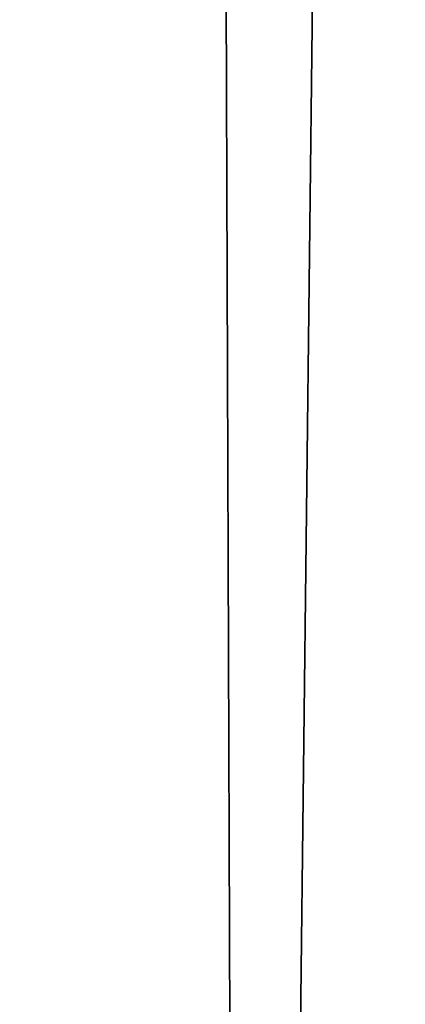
# Model space of a CAD drawing. Header units: millimetres. Extents: x -275 to 275, y -678 to 20.
# Tile 290 of 544: x -2.199 to -2.044, y -49.216 to -48.82. Entities that reach past the tile are written whole.
import ezdxf

# ---------------------------------------------------------------- set-up
doc = ezdxf.new("R2010")
doc.units = ezdxf.units.MM
doc.header["$LTSCALE"] = 65.185185
for name, color, linetype in [('237', 7, 'CONTINUOUS'), ('362', 7, 'CONTINUOUS'), ('375', 7, 'CONTINUOUS'), ('566', 7, 'CONTINUOUS'), ('568', 7, 'CONTINUOUS')]:
    doc.layers.add(name, color=color, linetype=linetype)

msp = doc.modelspace()

# ---------------------------------------------------------------- linework, layer by layer
at = {"layer": '237', "linetype": 'CONTINUOUS'}
for points in [[(-2.02482, -74.85131, -2.96229), (-2.2, -25, -1.35), (-2.63505, -74.85131, -1.35), (-2.02482, -74.85131, -2.96229)], [(-1.87094, -25.60872, -2.45872), (-2.2, -25, -1.35), (-2.02482, -74.85131, -2.96229), (-1.87094, -25.60872, -2.45872)]]:
    msp.add_3dface(points, dxfattribs=at)
at = {"layer": '362', "linetype": 'CONTINUOUS'}
for points in [[(-2, -74.7, 19.85), (-2, 0, 19.85), (-4.05721, -6.35388, 19.03355), (-2, -74.7, 19.85)], [(-2, -74.7, 19.85), (-4.05721, -6.35388, 19.03355), (-4.12132, -74.7, 18.97132), (-2, -74.7, 19.85)]]:
    msp.add_3dface(points, dxfattribs=at)
at = {"layer": '375', "linetype": 'CONTINUOUS'}
for points in [[(-2, -41.71041, -6.15), (-2.34238, -71.5, -6.28562), (-2.35355, -41.71041, -6.29645), (-2, -41.71041, -6.15)], [(-2, -71.5, -6.15), (-2.34238, -71.5, -6.28562), (-2, -41.71041, -6.15), (-2, -71.5, -6.15)]]:
    msp.add_3dface(points, dxfattribs=at)
at = {"layer": '566', "linetype": 'CONTINUOUS'}
for points in [[(-2.09344, -12.78906, 15.05), (-1.90985, -11.7926, 15.84289), (-2.63505, -74.85131, 15.05), (-2.09344, -12.78906, 15.05)], [(-2.63505, -74.85131, 15.05), (-1.90985, -11.7926, 15.84289), (-2.02482, -74.85131, 16.66229), (-2.63505, -74.85131, 15.05)]]:
    msp.add_3dface(points, dxfattribs=at)
at = {"layer": '568', "linetype": 'CONTINUOUS'}
msp.add_3dface([(-2.63505, -74.85131, 15.05), (-2.33719, -40.72058, 14.80198), (-2.09344, -12.78906, 15.05), (-2.63505, -74.85131, 15.05)], dxfattribs=at)

doc.saveas('drawing.dxf')
